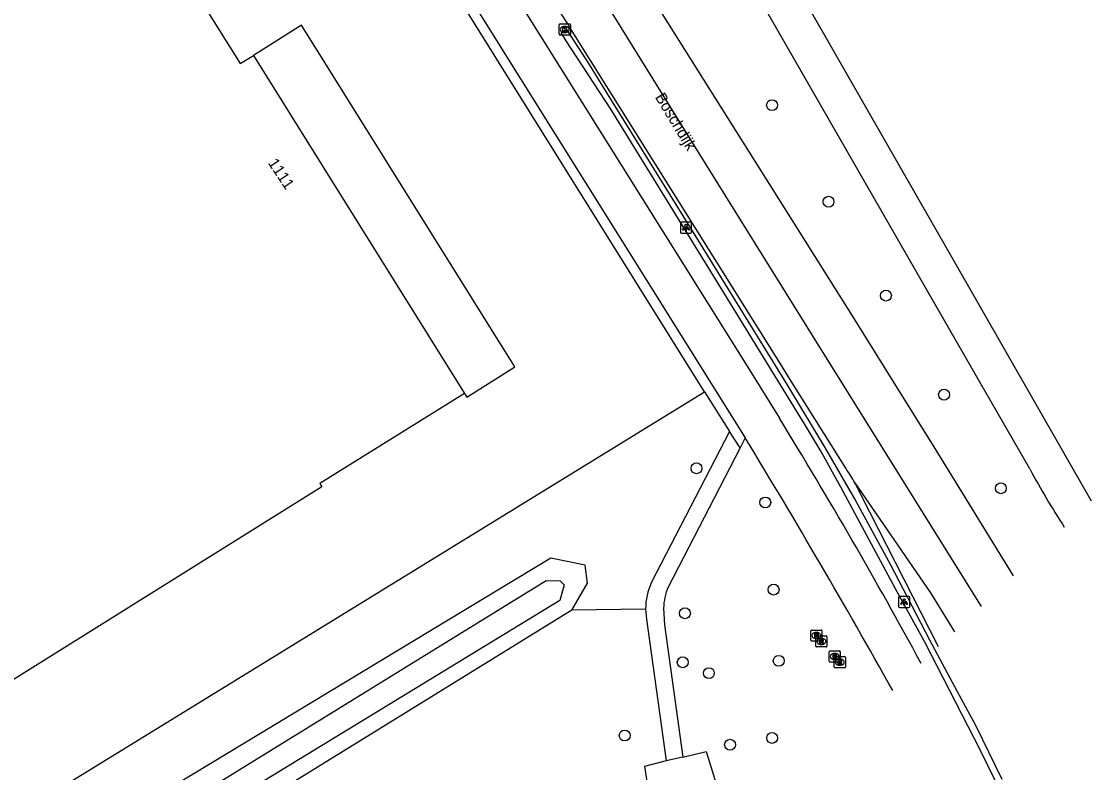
# Model space of a CAD drawing. Extents: x 156651 to 158072, y 387631 to 388990.
# Drawn here: x 157954.1 to 158050.2, y 388465.1 to 388532.5 of the extents above; entities that cross this region are included whole.
import ezdxf

# ---------------------------------------------------------------- set-up
doc = ezdxf.new("R2010")
doc.units = 0
for name, color, linetype in [('IMGEO_Boom', 7, 'Continuous'), ('IMGEO_Fietspad_gesloten', 7, 'Continuous'), ('IMGEO_Groenvoorziening', 7, 'Continuous'), ('IMGEO_Haag', 7, 'Continuous'), ('IMGEO_Kolk', 7, 'Continuous'), ('IMGEO_Lichtpunt', 7, 'Continuous'), ('IMGEO_Openbare_ruimte_label', 7, 'Continuous'), ('IMGEO_OVBaan_gesloten', 7, 'Continuous'), ('IMGEO_Pand', 7, 'Continuous'), ('IMGEO_Pand_nummerreeks', 7, 'Continuous'), ('IMGEO_Pand_overbouw', 7, 'Continuous'), ('IMGEO_Rijbaan_lokaal_gesloten', 7, 'Continuous'), ('IMGEO_Rijbaan_regionaal_gesloten', 7, 'Continuous'), ('IMGEO_Rioolput', 7, 'Continuous'), ('IMGEO_Voetpad_open', 7, 'Continuous'), ('IMGEO_Waterloop', 7, 'Continuous')]:
    doc.layers.add(name, color=color, linetype=linetype)

msp = doc.modelspace()

# ---------------------------------------------------------------- linework, layer by layer
at = {"layer": 'IMGEO_Boom'}
for centre in [(158021.486, 388525.003), (158026.553, 388516.337), (158031.7, 388507.913), (158036.916, 388499.022), (158014.703, 388492.414), (158042.016, 388490.617), (158020.872, 388489.348), (158021.626, 388481.527), (158013.665, 388479.403), (158013.469, 388475.004), (158022.081, 388475.133), (158015.815, 388474.027), (158008.268, 388468.432), (158021.491, 388468.21), (158017.716, 388467.603)]:
    msp.add_circle(centre, 0.489, dxfattribs=at)
at = {"layer": 'IMGEO_Fietspad_gesloten'}
for points in [[(157984.323, 388557.397), (158018.945, 388502.054), (158022.14, 388496.912)], [(157981.106, 388555.846), (157981.664, 388554.989), (158019.082, 388495.141)]]:
    msp.add_lwpolyline(points, dxfattribs=at)
for centre, radius, start, end in [((157628.135, 388254.533), 462.588, 28.44772, 31.59849), ((157413.224, 388126.428), 709.234, 29.202265, 31.323865)]:
    msp.add_arc(centre, radius, start, end, dxfattribs=at)
at = {"layer": 'IMGEO_Groenvoorziening'}
for points in [[(157908.338, 388496.924), (157944.942, 388455.967), (158015.435, 388499.288)], [(158003.507, 388479.668), (158004.916, 388482.089), (158004.7, 388483.706), (158001.646, 388484.349), (157961.912, 388460.357), (157946.305, 388450.284), (157942.341, 388455.471), (157911.671, 388490.587), (157909.601, 388491.729)], [(158003.507, 388479.668), (157945.378, 388443.79), (157939.103, 388440.444)], [(158010.138, 388479.782), (158003.507, 388479.668)]]:
    msp.add_lwpolyline(points, dxfattribs=at)
at = {"layer": 'IMGEO_Haag'}
msp.add_lwpolyline([(158042.804, 388461.754), (158040.182, 388467.08), (158035.156, 388476.858), (158032.752, 388481.256), (158030.403, 388485.599), (158027.645, 388490.734), (158025.842, 388494.011), (158024.476, 388496.251), (158016.473, 388509.307), (158007.009, 388524.631), (158003.017, 388530.78), (158002.816, 388531.09), (158002.57, 388531.486), (158003.048, 388531.8), (158005.083, 388528.659), (158006.585, 388526.174), (158014.793, 388512.94), (158022.878, 388499.857), (158026.252, 388494.23), (158029.01, 388489.45), (158032.097, 388483.823), (158035.62, 388477.022), (158038.106, 388472.379), (158039.745, 388469.347), (158042.094, 388464.512)], dxfattribs=at)
at = {"layer": 'IMGEO_Kolk'}
for p, q in [((158002.384, 388531.372), (158002.384, 388532.224)), ((158002.459, 388532.298), (158003.311, 388532.298)), ((158002.872, 388532.078), (158002.897, 388532.078)), ((158003.385, 388532.224), (158003.385, 388531.372)), ((158003.311, 388531.298), (158002.459, 388531.298)), ((158002.895, 388531.518), (158002.87, 388531.518))]:
    msp.add_line(p, q, dxfattribs=at)
for points in [[(158002.384, 388531.372), (158002.384, 388532.224)], [(158002.459, 388532.298), (158003.311, 388532.298)], [(158002.705, 388531.998), (158002.828, 388531.998), (158002.828, 388531.847), (158002.958, 388531.998), (158003.122, 388531.998), (158002.976, 388531.847), (158003.129, 388531.598), (158002.977, 388531.598), (158002.892, 388531.762), (158002.828, 388531.695), (158002.828, 388531.598), (158002.705, 388531.598), (158002.705, 388531.998)], [(158003.385, 388532.224), (158003.385, 388531.372)], [(158003.311, 388531.298), (158002.459, 388531.298)]]:
    msp.add_lwpolyline(points, dxfattribs=at)
for centre, start, end in [((158002.461, 388532.222), 91.55205, 178.44795), ((158002.461, 388532.222), 91.55205, 178.44795), ((158003.309, 388532.222), 1.55205, 88.44795), ((158003.309, 388532.222), 1.55205, 88.44795), ((158002.461, 388531.374), 181.55205, 268.44795), ((158002.461, 388531.374), 181.55205, 268.44795), ((158003.309, 388531.374), 271.55205, 358.44795), ((158003.309, 388531.374), 271.55205, 358.44795)]:
    msp.add_arc(centre, 0.0765, start, end, dxfattribs=at)
for centre, major_axis, ratio, start_param, end_param in [((158002.871, 388531.798), (-0.387, 0.002), 0.722429, 4.712389, 7.853982), ((158002.896, 388531.798), (-0.39, 0.002), 0.717154, 1.570796, 4.712389)]:
    msp.add_ellipse(centre, major_axis=major_axis, ratio=ratio, start_param=start_param, end_param=end_param, dxfattribs=at)
at = {"layer": 'IMGEO_Lichtpunt'}
for p, q in [((158013.255, 388514.416), (158013.255, 388513.609)), ((158013.255, 388514.416), (158013.255, 388513.609)), ((158014.157, 388514.511), (158013.349, 388514.511)), ((158014.157, 388514.511), (158013.349, 388514.511)), ((158014.251, 388513.609), (158014.251, 388514.416)), ((158014.251, 388513.609), (158014.251, 388514.416)), ((158013.349, 388513.515), (158014.157, 388513.515)), ((158013.349, 388513.515), (158014.157, 388513.515)), ((158032.841, 388480.815), (158032.841, 388480.008)), ((158032.841, 388480.815), (158032.841, 388480.008)), ((158033.743, 388480.91), (158032.935, 388480.91)), ((158033.743, 388480.91), (158032.935, 388480.91)), ((158033.837, 388480.008), (158033.837, 388480.815)), ((158033.837, 388480.008), (158033.837, 388480.815)), ((158032.935, 388479.914), (158033.743, 388479.914)), ((158032.935, 388479.914), (158033.743, 388479.914))]:
    msp.add_line(p, q, dxfattribs=at)
for points in [[(158013.629, 388514.08), (158013.668, 388514.052), (158013.48, 388513.79), (158013.442, 388513.817), (158013.629, 388514.08)], [(158013.731, 388514.032), (158013.778, 388514.032), (158013.778, 388513.71), (158013.731, 388513.71), (158013.731, 388514.032)], [(158013.841, 388514.052), (158013.879, 388514.079), (158014.066, 388513.817), (158014.027, 388513.789), (158013.841, 388514.052)], [(158033.215, 388480.479), (158033.254, 388480.451), (158033.066, 388480.189), (158033.028, 388480.216), (158033.215, 388480.479)], [(158033.317, 388480.431), (158033.364, 388480.431), (158033.364, 388480.109), (158033.317, 388480.109), (158033.317, 388480.431)], [(158033.427, 388480.451), (158033.465, 388480.478), (158033.652, 388480.216), (158033.613, 388480.188), (158033.427, 388480.451)]]:
    msp.add_lwpolyline(points, dxfattribs=at)
for centre in [(158013.754, 388514.214), (158033.34, 388480.613)]:
    msp.add_circle(centre, 0.0994, dxfattribs=at)
for centre, start, end in [((158013.349, 388514.416), 90, 180), ((158013.349, 388514.416), 90, 180), ((158013.349, 388513.609), 180, 270), ((158013.349, 388513.609), 180, 270), ((158014.157, 388514.416), 0, 90), ((158014.157, 388514.416), 0, 90), ((158014.157, 388513.609), 270, 0), ((158014.157, 388513.609), 270, 360), ((158032.935, 388480.815), 90, 180), ((158032.935, 388480.815), 90, 180), ((158032.935, 388480.008), 180, 270), ((158032.935, 388480.008), 180, 270), ((158033.743, 388480.815), 0, 90), ((158033.743, 388480.815), 0, 90), ((158033.743, 388480.008), 270, 0), ((158033.743, 388480.008), 270, 360)]:
    msp.add_arc(centre, 0.0946, start, end, dxfattribs=at)
at = {"layer": 'IMGEO_OVBaan_gesloten'}
for points in [[(158028.925, 388491.097), (158035.706, 388481.225), (158037.861, 388477.745)], [(158036.432, 388476.382), (158029.484, 388489.992)]]:
    msp.add_lwpolyline(points, dxfattribs=at)
msp.add_arc((158015.789, 388483.758), 15.047, 24.47575, 29.19234, dxfattribs=at)
at = {"layer": 'IMGEO_Pand'}
msp.add_lwpolyline([(157954.097, 388533.97), (157954.301, 388533.683), (157958.588, 388536.358), (157966.066, 388541.038), (157973.749, 388528.738), (157974.94, 388529.477), (157993.887, 388499.128), (157980.909, 388491.057), (157981.094, 388490.76), (157946.508, 388469.137), (157919.498, 388512.339), (157954.097, 388533.97)], dxfattribs=at)
at = {"layer": 'IMGEO_Pand_overbouw'}
msp.add_lwpolyline([(157993.887, 388499.128), (157994.093, 388498.795), (157998.411, 388501.513), (157979.262, 388532.174), (157974.94, 388529.477)], close=True, dxfattribs=at)
at = {"layer": 'IMGEO_Rijbaan_lokaal_gesloten'}
for points in [[(158013.47, 388466.495), (158015.56, 388466.993), (158016.78, 388463.136)], [(158011.969, 388466.167), (158010.046, 388465.637), (158011.183, 388458.561)], [(158013.47, 388466.495), (158011.969, 388466.167)]]:
    msp.add_lwpolyline(points, dxfattribs=at)
at = {"layer": 'IMGEO_Rijbaan_regionaal_gesloten'}
for points in [[(158050.158, 388489.466), (158037.507, 388511.572), (158020.603, 388541.113), (158002.978, 388571.912)], [(157988.674, 388563.03), (158015.496, 388519.769), (158025.305, 388504.014), (158040.245, 388480.017)], [(157999.726, 388552.122), (158000.243, 388551.278), (158028.672, 388506.106), (158032.483, 388500), (158036.104, 388494.199), (158043.12, 388482.757)], [(158044.617, 388492.351), (158040.225, 388500), (158034.603, 388509.791), (158012.344, 388548.558)], [(158028.096, 388492.411), (158023.349, 388500), (158022.089, 388502.015), (158003.41, 388531.875), (158003.15, 388532.293), (158002.545, 388533.269)]]:
    msp.add_lwpolyline(points, dxfattribs=at)
for centre, radius, start, end in [((158016.173, 388483.971), 14.608, 29.19938, 35.29611), ((158109.466, 388527.244), 73.64, 208.28337, 213.00466)]:
    msp.add_arc(centre, radius, start, end, dxfattribs=at)
at = {"layer": 'IMGEO_Rioolput'}
for p, q in [((158024.963, 388476.974), (158024.963, 388477.826)), ((158025.038, 388477.9), (158025.89, 388477.9)), ((158025.408, 388476.453), (158025.408, 388477.305)), ((158025.474, 388477.12), (158025.449, 388477.12)), ((158025.451, 388477.68), (158025.476, 388477.68)), ((158025.483, 388477.379), (158026.335, 388477.379)), ((158025.896, 388477.159), (158025.921, 388477.159)), ((158025.964, 388477.826), (158025.964, 388476.974)), ((158026.409, 388477.305), (158026.409, 388476.453)), ((158025.89, 388476.9), (158025.038, 388476.9)), ((158026.335, 388476.379), (158025.483, 388476.379)), ((158025.919, 388476.599), (158025.894, 388476.599)), ((158026.607, 388475.094), (158026.607, 388475.946)), ((158026.682, 388476.02), (158027.534, 388476.02)), ((158027.062, 388474.583), (158027.062, 388475.435)), ((158027.118, 388475.24), (158027.093, 388475.24)), ((158027.095, 388475.8), (158027.12, 388475.8)), ((158027.137, 388475.509), (158027.989, 388475.509)), ((158027.55, 388475.289), (158027.575, 388475.289)), ((158027.608, 388475.946), (158027.608, 388475.094)), ((158028.063, 388475.435), (158028.063, 388474.583)), ((158027.534, 388475.02), (158026.682, 388475.02)), ((158027.989, 388474.509), (158027.137, 388474.509)), ((158027.573, 388474.729), (158027.548, 388474.729))]:
    msp.add_line(p, q, dxfattribs=at)
for points in [[(158024.963, 388476.974), (158024.963, 388477.826)], [(158025.038, 388477.9), (158025.89, 388477.9)], [(158025.552, 388477.598), (158025.3, 388477.6), (158025.3, 388477.2)], [(158025.3, 388477.2), (158025.424, 388477.2), (158025.424, 388477.362), (158025.435, 388477.362)], [(158025.408, 388476.453), (158025.408, 388477.305)], [(158025.478, 388477.519), (158025.424, 388477.519), (158025.424, 388477.438)], [(158025.424, 388477.438), (158025.476, 388477.438)], [(158025.482, 388477.333), (158025.553, 388477.2), (158025.693, 388477.2), (158025.628, 388477.326)], [(158025.483, 388477.379), (158026.335, 388477.379)], [(158025.964, 388477.826), (158025.964, 388476.974)], [(158026.409, 388477.305), (158026.409, 388476.453)], [(158025.89, 388476.9), (158025.038, 388476.9)], [(158026.335, 388476.379), (158025.483, 388476.379)], [(158025.997, 388477.077), (158025.745, 388477.079), (158025.745, 388476.679)], [(158025.745, 388476.679), (158025.869, 388476.679), (158025.869, 388476.841), (158025.88, 388476.841)], [(158025.923, 388476.998), (158025.869, 388476.998), (158025.869, 388476.917)], [(158025.869, 388476.917), (158025.921, 388476.917)], [(158025.927, 388476.812), (158025.998, 388476.679), (158026.138, 388476.679), (158026.073, 388476.805)], [(158026.607, 388475.094), (158026.607, 388475.946)], [(158026.682, 388476.02), (158027.534, 388476.02)], [(158027.196, 388475.718), (158026.944, 388475.72), (158026.944, 388475.32)], [(158026.944, 388475.32), (158027.068, 388475.32), (158027.068, 388475.482), (158027.079, 388475.482)], [(158027.062, 388474.583), (158027.062, 388475.435)], [(158027.122, 388475.639), (158027.068, 388475.639), (158027.068, 388475.558)], [(158027.068, 388475.558), (158027.12, 388475.558)], [(158027.126, 388475.453), (158027.197, 388475.32), (158027.337, 388475.32), (158027.272, 388475.446)], [(158027.137, 388475.509), (158027.989, 388475.509)], [(158027.651, 388475.207), (158027.399, 388475.209), (158027.399, 388474.809)], [(158027.608, 388475.946), (158027.608, 388475.094)], [(158028.063, 388475.435), (158028.063, 388474.583)], [(158027.534, 388475.02), (158026.682, 388475.02)], [(158027.989, 388474.509), (158027.137, 388474.509)], [(158027.399, 388474.809), (158027.523, 388474.809), (158027.523, 388474.971), (158027.534, 388474.971)], [(158027.577, 388475.128), (158027.523, 388475.128), (158027.523, 388475.047)], [(158027.523, 388475.047), (158027.575, 388475.047)], [(158027.581, 388474.942), (158027.652, 388474.809), (158027.792, 388474.809), (158027.727, 388474.935)]]:
    msp.add_lwpolyline(points, dxfattribs=at)
for centre, radius, start, end in [((158025.04, 388477.824), 0.0765, 91.55205, 178.44795), ((158025.04, 388477.824), 0.0765, 91.55205, 178.44795), ((158025.485, 388477.303), 0.0765, 91.55205, 178.44795), ((158025.485, 388477.303), 0.0765, 91.55205, 178.44795), ((158025.434, 388477.309), 0.0533, 26.02933, 88.69889), ((158025.46, 388477.627), 0.19, 274.7715, 282.96867), ((158025.484, 388477.423), 0.0964, 77.00612, 93.18647), ((158025.498, 388477.48), 0.0378, 276.66336, 79.67722), ((158025.551, 388477.488), 0.109, 350.36119, 89.41601), ((158025.549, 388477.488), 0.112, 277.58423, 350.98172), ((158025.533, 388477.273), 0.108, 29.51342, 73.79051), ((158025.888, 388477.824), 0.0765, 1.55205, 88.44795), ((158025.888, 388477.824), 0.0765, 1.55205, 88.44795), ((158026.333, 388477.303), 0.0765, 1.55205, 88.44795), ((158026.333, 388477.303), 0.0765, 1.55205, 88.44795), ((158025.04, 388476.976), 0.0765, 181.55205, 268.44795), ((158025.04, 388476.976), 0.0765, 181.55205, 268.44795), ((158025.485, 388476.455), 0.0765, 181.55205, 268.44795), ((158025.485, 388476.455), 0.0765, 181.55205, 268.44795), ((158025.879, 388476.788), 0.0533, 26.02933, 88.69889), ((158025.888, 388476.976), 0.0765, 271.55205, 358.44795), ((158025.888, 388476.976), 0.0765, 271.55205, 358.44795), ((158025.905, 388477.106), 0.19, 274.7715, 282.96867), ((158025.929, 388476.902), 0.0964, 77.00612, 93.18647), ((158025.943, 388476.959), 0.0378, 276.66336, 79.67722), ((158025.996, 388476.967), 0.109, 350.36119, 89.41601), ((158025.994, 388476.967), 0.112, 277.58423, 350.98172), ((158025.978, 388476.752), 0.108, 29.51342, 73.79051), ((158026.333, 388476.455), 0.0765, 271.55205, 358.44795), ((158026.333, 388476.455), 0.0765, 271.55205, 358.44795), ((158026.684, 388475.944), 0.0765, 91.55205, 178.44795), ((158026.684, 388475.944), 0.0765, 91.55205, 178.44795), ((158027.139, 388475.433), 0.0765, 91.55205, 178.44795), ((158027.139, 388475.433), 0.0765, 91.55205, 178.44795), ((158027.078, 388475.429), 0.0533, 26.02933, 88.69889), ((158027.104, 388475.747), 0.19, 274.7715, 282.96867), ((158027.128, 388475.543), 0.0964, 77.00612, 93.18647), ((158027.142, 388475.6), 0.0378, 276.66336, 79.67722), ((158027.195, 388475.608), 0.109, 350.36119, 89.41601), ((158027.193, 388475.608), 0.112, 277.58423, 350.98172), ((158027.177, 388475.393), 0.108, 29.51342, 73.79051), ((158027.532, 388475.944), 0.0765, 1.55205, 88.44795), ((158027.532, 388475.944), 0.0765, 1.55205, 88.44795), ((158027.65, 388475.097), 0.109, 350.36119, 89.41601), ((158027.987, 388475.433), 0.0765, 1.55205, 88.44795), ((158027.987, 388475.433), 0.0765, 1.55205, 88.44795), ((158026.684, 388475.096), 0.0765, 181.55205, 268.44795), ((158026.684, 388475.096), 0.0765, 181.55205, 268.44795), ((158027.139, 388474.585), 0.0765, 181.55205, 268.44795), ((158027.139, 388474.585), 0.0765, 181.55205, 268.44795), ((158027.532, 388475.096), 0.0765, 271.55205, 358.44795), ((158027.532, 388475.096), 0.0765, 271.55205, 358.44795), ((158027.533, 388474.918), 0.0533, 26.02933, 88.69889), ((158027.559, 388475.236), 0.19, 274.7715, 282.96867), ((158027.583, 388475.032), 0.0964, 77.00612, 93.18647), ((158027.597, 388475.089), 0.0378, 276.66336, 79.67722), ((158027.648, 388475.097), 0.112, 277.58423, 350.98172), ((158027.632, 388474.882), 0.108, 29.51342, 73.79051), ((158027.987, 388474.585), 0.0765, 271.55205, 358.44795), ((158027.987, 388474.585), 0.0765, 271.55205, 358.44795)]:
    msp.add_arc(centre, radius, start, end, dxfattribs=at)
for centre, major_axis, ratio, start_param, end_param in [((158025.45, 388477.4), (-0.387, 0.002), 0.722429, 4.712389, 7.853982), ((158025.475, 388477.4), (-0.39, 0.002), 0.717154, 1.570796, 4.712389), ((158025.895, 388476.879), (-0.387, 0.002), 0.722429, 4.712389, 7.853982), ((158025.92, 388476.879), (-0.39, 0.002), 0.717154, 1.570796, 4.712389), ((158027.094, 388475.52), (-0.387, 0.002), 0.722429, 4.712389, 7.853982), ((158027.119, 388475.52), (-0.39, 0.002), 0.717154, 1.570796, 4.712389), ((158027.549, 388475.009), (-0.387, 0.002), 0.722429, 4.712389, 7.853982), ((158027.574, 388475.009), (-0.39, 0.002), 0.717154, 1.570796, 4.712389)]:
    msp.add_ellipse(centre, major_axis=major_axis, ratio=ratio, start_param=start_param, end_param=end_param, dxfattribs=at)
at = {"layer": 'IMGEO_Voetpad_open'}
for points in [[(158015.435, 388499.288), (157980.926, 388554.569)], [(158015.435, 388499.288), (158017.668, 388495.712)], [(158017.668, 388495.712), (158010.65, 388482.138)], [(158018.622, 388494.25), (158017.668, 388495.712)], [(158019.082, 388495.141), (158018.622, 388494.25)], [(158018.622, 388494.25), (158012.163, 388481.748)], [(158010.138, 388479.782), (158010.215, 388478.875), (158011.969, 388466.167)], [(158011.753, 388479.869), (158011.831, 388478.374), (158013.47, 388466.495)]]:
    msp.add_lwpolyline(points, dxfattribs=at)
for centre, radius, start, end in [((158015.884, 388479.767), 5.746, 155.62834, 179.85019), ((158016.606, 388479.794), 4.854, 156.26398, 179.11788)]:
    msp.add_arc(centre, radius, start, end, dxfattribs=at)
at = {"layer": 'IMGEO_Waterloop'}
msp.add_lwpolyline([(157938.141, 388443.542), (157944.166, 388447.365), (157943.818, 388448.002), (157919.797, 388475.364), (157909.176, 388487.954), (157909.022, 388489.268), (157910.142, 388489.924), (157911.262, 388489.036), (157935.129, 388461.075), (157946.387, 388448.543), (157988.502, 388474.515), (158001.208, 388482.355), (158002.482, 388482.316), (158002.83, 388481.968), (158002.444, 388480.539), (157956.37, 388452.463), (157945.943, 388445.781), (157938.721, 388442.383), (157938.141, 388443.542)], dxfattribs=at)

# ---------------------------------------------------------------- texts
at = {"layer": 'IMGEO_Openbare_ruimte_label'}
msp.add_text('Boschdijk', height=1, rotation=301.1308, dxfattribs=at).set_placement((158010.949, 388525.729))
at = {"layer": 'IMGEO_Pand_nummerreeks'}
msp.add_text('1111', height=1, rotation=303.49689, dxfattribs=at).set_placement((157976.212, 388519.825))

doc.saveas('drawing.dxf')
